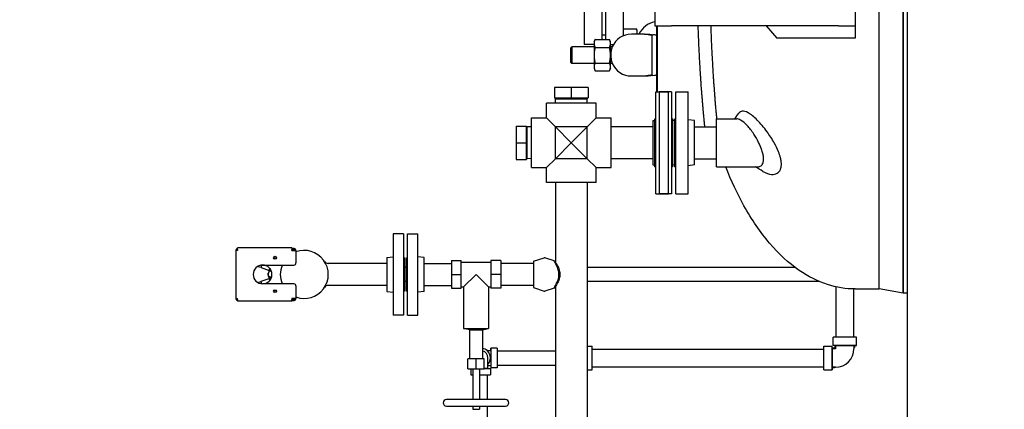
# Model space of a CAD drawing. Header units: inches. Extents: x 24 to 1128, y -94 to 748.
# Tile 478 of 546: x 441 to 500, y 554 to 577. Entities that reach past the tile are written whole.
import ezdxf

# ---------------------------------------------------------------- set-up
doc = ezdxf.new("R2010")
doc.units = ezdxf.units.IN
doc.header["$LTSCALE"] = 32
doc.header["$MEASUREMENT"] = 0
doc.layers.add('Dimension (ANSI)', color=7, linetype='Continuous', lineweight=25)
doc.layers.add('Visible (ANSI)', color=7, linetype='Continuous', lineweight=30)
doc.styles.add('Note Text (ANSI)', font='tahoma.ttf')
doc.dimstyles.new('Architectural (ANSI)', dxfattribs={"dimscale": 32, "dimtxt": 0.125, "dimasz": 0.098425, "dimexe": 0.125, "dimexo": 0.0625, "dimgap": 0.031496, "dimtad": 0, "dimtih": 1, "dimtoh": 1, "dimdec": 4, "dimrnd": 1e-08, "dimzin": 3, "dimdsep": 46, "dimlunit": 4, "dimtxsty": 'Note Text (ANSI)', "dimcen": 0.09, "dimdle": 0.393701, "dimclrd": 256, "dimclre": 256, "dimclrt": 256, "dimadec": 0, "dimazin": 3, "dimtfac": 0.96, "dimtofl": 0, "dimtmove": 0, "dimatfit": 3, "dimfxl": 1, "dimfrac": 2, "dimtolj": 1, "dimtzin": 12, "dimlwd": -1, "dimlwe": -1, "dimarcsym": 0})

# ---------------------------------------------------------------- blocks, each defined once
blk = doc.blocks.new('*D15')
at = {"layer": 'Defpoints', "color": 0, "transparency": 16777216}
for p in [(692.915, 562.239), (493.915, 496.383), (692.915, 464.957)]:
    blk.add_point(p, dxfattribs=at)
at = {"layer": 'Dimension (ANSI)', "transparency": 16777216}
for p, q in [((692.915, 560.239), (692.915, 460.957)), ((493.915, 494.383), (493.915, 460.957)), ((497.065, 464.957), (578.675, 464.957)), ((689.766, 464.957), (594.155, 464.957))]:
    blk.add_line(p, q, dxfattribs=at)
for points in [[(497.065, 465.481), (497.065, 464.432), (493.915, 464.957)], [(689.766, 465.481), (689.766, 464.432), (692.915, 464.957)]]:
    blk.add_solid(points, dxfattribs=at)
at = {"layer": 'Dimension (ANSI)', "transparency": 16777216, "insert": (579.683, 467.036), "char_height": 4, "attachment_point": 1, "style": 'Note Text (ANSI)'}
blk.add_mtext('\\A1;16\'-7"', dxfattribs=at)
blk = doc.blocks.new('*D22')
at = {"layer": 'Defpoints', "color": 0, "transparency": 16777216}
for p in [(450.012, 697.62), (363.389, 480.059), (493.915, 480.059)]:
    blk.add_point(p, dxfattribs=at)
at = {"layer": 'Dimension (ANSI)', "transparency": 16777216}
for p, q in [((448.012, 697.62), (359.389, 697.62)), ((363.389, 694.471), (363.389, 595.373)), ((363.389, 483.209), (363.389, 588.307)), ((491.915, 480.059), (359.389, 480.059))]:
    blk.add_line(p, q, dxfattribs=at)
for points in [[(362.864, 694.471), (363.914, 694.471), (363.389, 697.62)], [(362.864, 483.209), (363.914, 483.209), (363.389, 480.059)]]:
    blk.add_solid(points, dxfattribs=at)
at = {"layer": 'Dimension (ANSI)', "transparency": 16777216, "insert": (350.24, 594.365), "char_height": 4, "attachment_point": 1, "style": 'Note Text (ANSI)'}
blk.add_mtext('\\A1;18\'-1 9/16"', dxfattribs=at)

msp = doc.modelspace()

# ---------------------------------------------------------------- linework, layer by layer
at = {"layer": 'Visible (ANSI)'}
for p, q in [((493.91529, 496.38341), (493.91529, 606.05891)), ((493.66727, 598.87141), (493.66727, 560.87141)), ((493.66727, 560.87141), (493.66727, 598.87141)), ((492.23014, 561.12141), (492.23014, 598.62141)), ((492.23014, 561.12141), (492.23014, 598.62141)), ((474.54529, 579.21391), (474.54529, 575.74641)), ((475.60529, 579.21391), (475.60529, 576.05952)), ((475.85029, 576.05952), (475.85029, 579.21391)), ((476.91029, 576.27922), (476.91029, 579.21391)), ((478.79029, 577.87141), (478.79029, 576.87141)), ((490.79029, 577.87141), (490.79029, 576.87141)), ((476.91029, 576.66712), (476.92639, 576.70164)), ((476.92639, 576.70164), (477.68165, 576.70164)), ((477.63144, 576.37141), (477.38144, 576.37141)), ((478.16838, 576.37141), (477.63144, 576.37141)), ((477.73352, 576.59041), (477.68165, 576.70164)), ((477.73352, 576.49408), (477.73352, 576.59041)), ((477.73352, 576.37141), (477.73352, 576.49408)), ((478.16838, 576.37141), (478.3947, 576.37141)), ((478.79029, 576.87141), (479.79029, 576.87141)), ((478.88144, 576.87141), (478.88144, 572.93144)), ((478.94394, 572.93144), (478.94394, 576.87141)), ((489.79029, 576.87141), (479.79029, 576.87141)), ((485.46361, 576.87141), (486.09283, 576.12717)), ((489.79029, 576.87141), (490.79029, 576.87141)), ((490.79029, 576.87141), (490.79029, 576.12717)), ((475.14744, 575.74641), (474.54529, 575.74641)), ((475.14744, 575.93391), (475.20282, 576.05266)), ((475.14744, 575.93391), (475.14744, 575.81969)), ((475.14744, 575.81969), (475.14744, 575.1108)), ((475.20606, 576.05952), (476.07283, 576.05952)), ((475.85029, 576.30891), (475.60529, 576.30891)), ((476.13144, 575.93391), (476.07607, 576.05266)), ((476.13144, 575.81969), (476.13144, 575.93391)), ((476.13144, 575.1108), (476.13144, 575.81969)), ((476.13144, 575.74641), (476.29891, 575.74641)), ((476.92639, 576.28652), (476.92867, 576.28652)), ((478.63144, 575.9344), (478.63144, 576.27436)), ((478.63144, 574.30842), (478.63144, 575.9344)), ((490.79029, 576.12717), (486.09283, 576.12717)), ((473.75644, 575.55891), (473.81894, 575.62141)), ((473.75644, 574.68391), (473.75644, 575.55891)), ((473.81894, 575.62141), (473.81894, 574.62141)), ((475.14744, 575.62141), (473.81894, 575.62141)), ((475.20606, 575.57986), (476.07283, 575.57986)), ((476.2358, 575.62141), (476.13144, 575.62141)), ((473.75644, 574.68391), (473.81894, 574.62141)), ((475.14744, 574.62141), (473.81894, 574.62141)), ((475.14744, 575.1108), (475.14744, 574.41252)), ((475.20606, 574.64175), (476.07283, 574.64175)), ((476.13144, 574.41252), (476.13144, 575.1108)), ((476.2358, 574.62141), (476.13144, 574.62141)), ((475.14744, 574.41252), (475.14744, 574.30891)), ((475.14744, 574.30891), (475.20282, 574.19015)), ((475.20606, 574.1833), (476.07283, 574.1833)), ((476.13144, 574.30891), (476.07607, 574.19015)), ((476.13144, 574.30891), (476.13144, 574.41252)), ((478.63144, 573.96846), (478.63144, 574.30842)), ((477.38144, 573.87141), (477.63144, 573.87141)), ((477.63144, 573.87141), (478.16838, 573.87141)), ((478.16838, 573.87141), (478.3947, 573.87141)), ((472.78449, 573.18141), (472.78449, 572.56141)), ((473.78449, 573.18141), (472.78449, 573.18141)), ((473.78449, 573.18141), (473.78449, 572.56141)), ((474.78449, 573.18141), (473.78449, 573.18141)), ((474.78449, 573.18141), (474.78449, 572.56141)), ((478.84949, 566.81141), (478.84949, 572.93141)), ((478.84949, 572.93141), (479.59949, 572.93141)), ((479.04199, 572.93141), (479.04199, 566.81141)), ((479.79199, 572.93141), (479.04199, 572.93141)), ((479.59949, 566.81141), (479.59949, 572.93141)), ((479.79199, 572.93141), (479.79199, 566.81141)), ((480.03699, 566.81141), (480.03699, 572.93141)), ((480.03699, 572.93141), (480.78699, 572.93141)), ((480.78699, 566.81141), (480.78699, 572.93141)), ((475.26949, 572.25141), (472.29949, 572.25141)), ((472.29949, 571.35641), (472.29949, 572.25141)), ((472.78449, 572.56141), (473.78449, 572.56141)), ((472.82801, 572.56141), (472.82801, 572.50807)), ((472.82801, 572.50807), (474.74096, 572.50807)), ((472.83603, 572.25141), (472.82801, 572.50807)), ((473.78449, 572.56141), (474.78449, 572.56141)), ((474.73294, 572.25141), (474.74096, 572.50807)), ((474.74096, 572.56141), (474.74096, 572.50807)), ((475.26949, 571.35641), (475.26949, 572.25141)), ((471.40449, 568.38641), (471.40449, 571.35641)), ((471.40449, 571.35641), (472.29949, 571.35641)), ((472.83249, 570.82341), (472.29949, 571.35641)), ((475.26949, 571.35641), (474.73649, 570.82341)), ((475.26949, 571.35641), (476.16449, 571.35641)), ((476.16449, 568.38641), (476.16449, 571.35641)), ((478.66199, 571.19975), (478.78949, 571.21541)), ((478.66199, 571.19975), (478.66199, 568.54307)), ((478.78949, 568.43141), (478.78949, 571.31141)), ((478.78949, 571.31141), (478.84949, 571.31141)), ((479.85199, 571.31141), (479.79199, 571.31141)), ((479.85199, 571.31141), (479.85199, 568.43141)), ((479.97699, 571.20006), (479.85199, 571.21541)), ((479.97699, 568.43141), (479.97699, 571.31141)), ((479.97699, 571.31141), (480.03699, 571.31141)), ((481.16699, 571.19975), (480.78699, 571.24641)), ((481.16699, 568.54307), (481.16699, 571.19975)), ((482.47699, 568.43391), (482.47699, 571.30891)), ((482.47699, 571.30891), (483.69029, 571.30891)), ((470.47449, 570.87141), (471.09449, 570.87141)), ((470.47449, 570.87141), (470.47449, 569.87141)), ((471.09449, 569.87141), (471.09449, 570.87141)), ((471.09449, 570.82789), (471.14783, 570.82789)), ((471.14783, 568.91493), (471.14783, 570.82789)), ((471.40449, 570.81986), (471.14783, 570.82789)), ((472.83249, 568.91941), (472.83249, 570.82341)), ((473.78449, 569.87141), (472.83249, 570.82341)), ((474.73649, 570.82341), (472.83249, 570.82341)), ((474.73649, 570.82341), (473.78449, 569.87141)), ((474.73649, 568.91941), (474.73649, 570.82341)), ((478.66199, 570.82141), (476.16449, 570.82141)), ((481.16699, 570.82141), (482.47699, 570.82141)), ((481.16699, 570.82141), (482.47699, 570.82141)), ((470.47449, 569.87141), (471.09449, 569.87141)), ((470.47449, 569.87141), (470.47449, 568.87141)), ((471.09449, 568.87141), (471.09449, 569.87141)), ((472.83249, 568.91941), (473.78449, 569.87141)), ((473.78449, 569.87141), (474.73649, 568.91941)), ((470.47449, 568.87141), (471.09449, 568.87141)), ((471.09449, 568.91493), (471.14783, 568.91493)), ((471.40449, 568.92295), (471.14783, 568.91493)), ((472.29949, 568.38641), (472.83249, 568.91941)), ((474.73649, 568.91941), (472.83249, 568.91941)), ((474.73649, 568.91941), (475.26949, 568.38641)), ((478.66199, 568.92141), (476.16449, 568.92141)), ((481.16699, 568.92141), (482.47699, 568.92141)), ((481.16699, 568.92141), (482.47699, 568.92141)), ((471.40449, 568.38641), (472.29949, 568.38641)), ((472.29949, 567.49141), (472.29949, 568.38641)), ((475.26949, 568.38641), (476.16449, 568.38641)), ((475.26949, 567.49141), (475.26949, 568.38641)), ((478.66199, 568.54307), (478.78949, 568.52741)), ((478.78949, 568.43141), (478.84949, 568.43141)), ((479.85199, 568.43141), (479.79199, 568.43141)), ((479.97699, 568.54276), (479.85199, 568.52741)), ((479.97699, 568.43141), (480.03699, 568.43141)), ((481.16699, 568.54307), (480.78699, 568.49641)), ((482.47699, 568.43391), (484.94921, 568.43391)), ((475.26949, 567.49141), (472.29949, 567.49141)), ((472.83449, 567.49141), (472.83449, 562.71016)), ((474.73449, 567.49141), (474.73449, 551.90033)), ((478.84949, 566.81141), (479.59949, 566.81141)), ((479.79199, 566.81141), (479.04199, 566.81141)), ((480.03699, 566.81141), (480.78699, 566.81141)), ((463.10798, 564.43141), (463.10798, 559.55141)), ((463.72798, 564.43141), (463.10798, 564.43141)), ((463.72798, 564.43141), (463.72798, 559.55141)), ((463.97298, 559.55141), (463.97298, 564.43141)), ((463.97298, 564.43141), (464.59298, 564.43141)), ((464.59298, 559.55141), (464.59298, 564.43141)), ((453.68798, 563.44141), (453.68798, 563.42891)), ((453.78798, 563.42891), (453.68798, 563.42891)), ((453.68798, 563.42891), (453.68798, 560.55391)), ((453.73798, 563.42891), (453.73798, 563.44141)), ((453.78798, 563.49241), (453.78798, 563.59241)), ((457.03798, 563.59241), (453.78798, 563.59241)), ((453.78798, 563.49241), (453.78798, 563.42891)), ((457.03798, 563.59241), (457.03798, 563.49241)), ((457.18798, 563.54141), (457.03798, 563.54141)), ((457.03798, 563.42891), (457.03798, 563.49241)), ((457.03798, 563.49141), (457.18798, 563.49141)), ((457.03798, 563.42891), (457.28798, 563.42891)), ((457.23798, 563.44141), (457.23798, 563.42891)), ((457.28798, 563.42891), (457.28798, 563.44141)), ((457.28798, 563.42891), (457.28798, 562.67891)), ((462.72798, 563.00475), (463.10798, 563.05141)), ((462.72798, 563.00475), (462.72798, 560.97807)), ((463.78798, 562.99141), (463.72798, 562.99141)), ((463.78798, 562.99141), (463.78798, 560.99141)), ((463.91298, 560.99141), (463.91298, 562.99141)), ((463.91298, 562.99141), (463.97298, 562.99141)), ((464.97298, 563.00475), (464.59298, 563.05141)), ((464.97298, 560.97807), (464.97298, 563.00475)), ((466.60048, 562.81818), (467.19103, 562.81818)), ((466.60048, 562.81818), (466.60048, 561.99141)), ((467.19103, 561.99141), (467.19103, 562.81818)), ((469.55324, 562.81818), (468.96269, 562.81818)), ((468.96269, 562.81818), (468.96269, 561.99141)), ((469.55324, 562.81818), (469.55324, 561.99141)), ((471.52199, 562.78191), (472.16597, 562.98948)), ((471.52199, 562.78191), (471.52199, 561.20091)), ((472.75057, 562.80433), (472.19079, 562.98939)), ((472.75057, 562.80433), (472.83449, 562.71016)), ((455.00236, 562.47599), (455.20494, 562.42171)), ((455.19887, 562.39906), (455.23981, 562.55184)), ((455.19887, 562.39906), (455.6746, 562.22759)), ((455.21695, 562.54941), (455.23767, 562.54385)), ((455.28798, 562.55391), (457.16298, 562.55391)), ((455.71074, 562.36247), (455.6322, 562.06937)), ((455.73338, 562.20547), (455.81681, 562.18312)), ((462.72798, 562.64891), (459.21069, 562.64891)), ((463.91298, 562.41141), (463.78798, 562.41141)), ((464.97298, 562.64891), (466.60048, 562.64891)), ((467.19103, 562.7355), (468.96269, 562.7355)), ((471.52199, 562.64891), (469.55324, 562.64891)), ((487.18829, 562.41141), (474.73449, 562.41141)), ((455.19887, 561.58376), (455.6746, 561.75523)), ((455.23981, 561.43098), (455.19887, 561.58376)), ((455.6297, 562.06001), (455.61141, 561.99176)), ((455.6297, 562.06001), (455.6322, 562.06937)), ((455.63491, 561.90334), (455.71074, 561.62035)), ((455.64926, 561.89155), (455.83054, 561.84297)), ((455.73338, 561.77734), (455.81681, 561.7997)), ((466.60048, 561.99141), (466.60048, 561.16464)), ((466.60048, 561.99141), (467.19103, 561.99141)), ((467.19103, 561.16464), (467.19103, 561.99141)), ((468.07686, 561.99141), (467.33277, 561.24732)), ((468.82096, 561.24732), (468.07686, 561.99141)), ((469.55324, 561.99141), (468.96269, 561.99141)), ((468.96269, 561.99141), (468.96269, 561.16464)), ((469.55324, 561.99141), (469.55324, 561.16464)), ((455.00236, 561.50682), (455.20494, 561.56111)), ((455.23767, 561.43896), (455.21695, 561.43341)), ((457.16298, 561.42891), (455.28798, 561.42891)), ((457.28798, 561.30391), (457.28798, 560.55391)), ((462.72798, 561.33391), (459.21069, 561.33391)), ((463.78798, 560.99141), (463.72798, 560.99141)), ((463.91298, 561.57141), (463.78798, 561.57141)), ((463.91298, 560.99141), (463.97298, 560.99141)), ((464.97298, 561.33391), (466.60048, 561.33391)), ((466.60048, 561.16464), (467.19103, 561.16464)), ((467.19103, 561.24732), (467.33277, 561.24732)), ((467.33277, 561.24732), (467.33277, 558.76306)), ((468.82096, 561.24732), (468.82096, 558.76306)), ((468.82096, 561.24732), (468.96269, 561.24732)), ((469.55324, 561.16464), (468.96269, 561.16464)), ((471.52199, 561.33391), (469.55324, 561.33391)), ((471.52199, 561.20091), (472.16597, 560.99334)), ((472.75057, 561.17849), (472.19079, 560.99343)), ((472.83449, 561.27266), (472.75057, 561.17849)), ((472.83449, 561.27266), (472.83449, 551.90033)), ((488.63302, 561.57141), (474.73449, 561.57141)), ((489.63949, 561.24808), (489.63949, 558.24141)), ((490.68949, 561.12238), (490.68949, 558.24141)), ((490.79029, 561.12141), (492.23014, 561.12141)), ((493.66727, 560.87141), (492.23014, 561.12141)), ((453.68798, 560.55391), (453.78798, 560.55391)), ((453.68798, 560.55391), (453.68798, 560.54141)), ((453.73798, 560.54141), (453.73798, 560.55391)), ((453.78798, 560.49041), (453.78798, 560.55391)), ((453.78798, 560.49041), (453.78798, 560.39041)), ((457.28798, 560.55391), (457.03798, 560.55391)), ((457.03798, 560.55391), (457.03798, 560.49041)), ((457.18798, 560.49141), (457.03798, 560.49141)), ((457.03798, 560.39041), (457.03798, 560.49041)), ((457.03798, 560.44141), (457.18798, 560.44141)), ((457.23798, 560.55391), (457.23798, 560.54141)), ((457.28798, 560.54141), (457.28798, 560.55391)), ((462.72798, 560.97807), (463.10798, 560.93141)), ((464.97298, 560.97807), (464.59298, 560.93141)), ((493.91529, 560.87141), (493.66727, 560.87141)), ((457.03798, 560.39041), (453.78798, 560.39041)), ((463.72798, 559.55141), (463.10798, 559.55141)), ((463.97298, 559.55141), (464.59298, 559.55141)), ((467.33277, 558.76306), (468.82096, 558.76306)), ((467.68316, 558.68235), (467.33277, 558.76306)), ((467.68316, 558.68235), (468.47056, 558.68235)), ((467.68316, 558.68235), (467.68316, 556.93235)), ((468.47056, 558.68235), (468.82096, 558.76306)), ((468.47056, 558.68235), (468.47056, 556.93235)), ((490.86499, 558.24141), (489.46399, 558.24141)), ((489.46399, 557.74141), (489.46399, 558.24141)), ((490.86499, 557.74141), (490.86499, 558.24141)), ((468.95299, 557.43441), (468.96699, 557.57991)), ((468.96699, 557.57991), (468.96699, 556.40291)), ((469.34699, 557.57991), (468.96699, 557.57991)), ((469.34699, 557.57991), (469.34699, 556.40291)), ((474.73449, 557.69191), (475.03449, 557.69191)), ((475.03449, 556.29091), (475.03449, 557.69191)), ((475.03449, 557.51641), (488.91449, 557.51641)), ((488.91449, 556.29091), (488.91449, 557.69191)), ((488.91449, 557.69191), (489.41449, 557.69191)), ((489.41449, 556.29091), (489.41449, 557.69191)), ((489.42849, 557.54241), (489.41449, 557.69191)), ((489.54449, 557.57991), (489.42498, 557.57991)), ((489.42849, 556.44041), (489.42849, 557.54241)), ((489.61349, 557.54241), (489.42849, 557.54241)), ((490.86499, 557.74141), (489.46399, 557.74141)), ((489.61349, 557.72741), (489.46399, 557.74141)), ((489.54449, 557.57991), (489.54449, 557.54241)), ((489.5481, 557.54241), (489.54449, 557.57991)), ((489.57599, 557.73092), (489.57599, 557.61141)), ((489.57599, 557.61141), (489.61349, 557.61141)), ((489.61349, 557.6078), (489.57599, 557.61141)), ((490.71549, 557.72741), (489.61349, 557.72741)), ((489.61349, 557.72741), (489.61349, 557.54241)), ((490.71549, 557.72741), (490.86499, 557.74141)), ((490.71549, 557.72741), (490.71549, 557.54241)), ((490.71549, 557.61141), (490.75299, 557.61141)), ((490.71549, 557.6078), (490.75299, 557.61141)), ((490.75299, 557.73092), (490.75299, 557.61141)), ((468.07686, 556.93235), (467.58474, 556.93235)), ((467.58474, 556.3418), (467.58474, 556.93235)), ((468.56899, 556.93235), (468.07686, 556.93235)), ((468.07686, 556.3418), (468.07686, 556.93235)), ((468.56899, 556.3418), (468.56899, 556.93235)), ((468.78999, 557.43441), (468.7344, 557.43441)), ((468.78999, 557.43441), (468.95299, 557.43441)), ((468.78999, 556.54841), (468.78999, 556.99141)), ((468.95299, 557.43441), (468.95299, 556.54841)), ((469.34699, 557.41141), (472.83449, 557.41141)), ((467.58474, 556.3418), (468.07686, 556.3418)), ((467.75849, 556.3418), (467.75849, 555.99141)), ((467.88001, 556.3418), (467.88001, 554.51109)), ((468.07686, 556.3418), (468.56899, 556.3418)), ((468.27371, 556.3418), (468.27371, 554.51109)), ((468.56899, 556.38541), (468.78999, 556.38541)), ((468.56899, 556.37141), (468.93549, 556.37141)), ((468.78999, 556.54841), (468.95299, 556.54841)), ((468.78999, 556.38541), (468.78999, 556.54841)), ((468.78999, 556.38541), (468.93549, 556.37141)), ((468.93549, 556.37141), (468.93549, 555.99141)), ((468.95299, 556.54841), (468.96699, 556.40291)), ((469.34699, 556.40291), (468.96699, 556.40291)), ((469.34699, 556.57141), (472.83449, 556.57141)), ((474.73449, 556.29091), (475.03449, 556.29091)), ((475.03449, 556.46641), (488.91449, 556.46641)), ((488.91449, 556.29091), (489.41449, 556.29091)), ((489.42849, 556.44041), (489.41449, 556.29091)), ((489.54449, 556.40291), (489.42498, 556.40291)), ((489.61349, 556.44041), (489.42849, 556.44041)), ((489.54449, 556.44041), (489.54449, 556.40291)), ((489.5481, 556.44041), (489.54449, 556.40291)), ((467.75849, 555.99141), (467.88001, 555.99141)), ((468.27371, 555.99141), (468.93549, 555.99141)), ((468.76699, 554.51109), (468.76699, 555.99141)), ((469.84851, 554.51109), (466.30521, 554.51109)), ((466.30521, 554.11739), (469.84851, 554.11739)), ((467.88001, 554.11739), (467.88001, 553.92054)), ((467.88001, 553.92054), (468.27371, 553.92054)), ((468.27371, 554.11739), (468.27371, 553.92054)), ((468.76699, 547.99141), (468.76699, 554.11739))]:
    msp.add_line(p, q, dxfattribs=at)
for centre, radius in [((456.03798, 562.99141), 0.0885), ((456.03798, 562.99141), 0.065), ((456.03798, 560.99141), 0.0885), ((456.03798, 560.99141), 0.065)]:
    msp.add_circle(centre, radius, dxfattribs=at)
for centre, radius, start, end in [((478.98352, 575.87141), 1.25, 98.8926014, 156.4218215), ((477.38144, 575.12141), 1.25, 90, 156.4218215), ((477.38144, 575.12141), 1.25, 203.5781785, 270), ((453.78798, 563.44141), 0.1, 90, 180), ((453.78798, 563.44141), 0.05, 90, 180), ((457.18798, 563.44141), 0.1, 0, 90), ((457.18798, 563.44141), 0.05, 0, 90), ((457.78798, 561.99141), 1.4375, 249.6455936, 110.3544064), ((459.21069, 562.89891), 0.25, 212.5324903, 270), ((472.17824, 562.95141), 0.04, 71.7061483, 107.8654893), ((455.28798, 561.99141), 0.5625, 90, 270), ((455.28798, 561.99141), 0.5625, 270, 90), ((457.78798, 561.99141), 1.4375, 156.9643159, 203.0356841), ((457.78798, 561.99141), 1.4375, 156.9643159, 203.0356841), ((457.16298, 562.67891), 0.125, 270, 0), ((455.70008, 562.01482), 0.0918, 135.2274499, 194.7734521), ((455.70008, 561.968), 0.0918, 165, 236.3862381), ((457.16298, 561.30391), 0.125, 0, 90), ((459.21069, 561.08391), 0.25, 90, 147.4675097), ((472.17824, 561.03141), 0.04, 252.1345107, 288.2938517), ((453.78798, 560.54141), 0.1, 180, 270), ((453.78798, 560.54141), 0.05, 180, 270), ((457.18798, 560.54141), 0.1, 270, 0), ((457.18798, 560.54141), 0.05, 270, 0), ((468.34699, 556.99141), 0.5885, 318.830136, 77.8788592), ((489.61349, 557.54241), 1.102, 270, 0), ((468.34699, 556.99141), 0.443, 0, 73.802724), ((466.30521, 554.31424), 0.19685, 90, 270), ((469.84851, 554.31424), 0.19685, 270, 90)]:
    msp.add_arc(centre, radius, start, end, dxfattribs=at)
for centre, major_axis, start_param, end_param in [((487.28144, 576.55131), (-9.65, 0), 0.40039701, 0.46748636), ((476.88144, 576.30021), (2, 0), 0, 0.46748636), ((487.28144, 573.69151), (9.65, 0), 2.67410629, 2.74119564), ((476.88144, 573.94261), (-2, 0), 2.67410629, 3.14159265)]:
    msp.add_ellipse(centre, major_axis=major_axis, ratio=0.04782887, start_param=start_param, end_param=end_param, dxfattribs=at)
for points, weights in [([(476.92639, 576.70164), (476.91755, 576.68269), (476.91029, 576.66452)], [1, 1.00627008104, 1.01046854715]), ([(477.73352, 576.49408), (477.73352, 576.59041), (477.68165, 576.70164)], [1, 1.0379548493, 1]), ([(477.71454, 576.37141), (477.73352, 576.43443), (477.73352, 576.49408)], [1.01805233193, 1.02316739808, 1]), ([(475.20606, 576.05952), (475.14744, 575.931), (475.14744, 575.81969)], [1, 1.0379548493, 1]), ([(475.14744, 575.81969), (475.14744, 575.70839), (475.20606, 575.57986)], [1, 1.0379548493, 1]), ([(475.20282, 576.05266), (475.20441, 576.05608), (475.20606, 576.05952)], [1.00199608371, 1.00102576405, 1]), ([(476.13144, 575.81969), (476.13144, 575.931), (476.07283, 576.05952)], [1, 1.0379548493, 1]), ([(476.07283, 576.05952), (476.07447, 576.05608), (476.07607, 576.05266)], [1, 1.00102576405, 1.00199608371]), ([(476.07283, 575.57986), (476.13144, 575.70839), (476.13144, 575.81969)], [1, 1.0379548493, 1]), ([(476.91029, 576.32364), (476.91755, 576.30548), (476.92639, 576.28652)], [1.01046854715, 1.00627008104, 1]), ([(476.92639, 576.28652), (476.92627, 576.28604), (476.92616, 576.28555)], [1, 1.0000803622, 1.00016038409]), ([(475.20606, 575.57986), (475.14744, 575.32849), (475.14744, 575.1108)], [1, 1.0379548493, 1]), ([(476.13144, 575.1108), (476.13144, 575.32849), (476.07283, 575.57986)], [1, 1.0379548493, 1]), ([(475.14744, 575.1108), (475.14744, 574.89311), (475.20606, 574.64175)], [1, 1.0379548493, 1]), ([(475.20606, 574.64175), (475.14744, 574.5189), (475.14744, 574.41252)], [1, 1.0379548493, 1]), ([(476.07283, 574.64175), (476.13144, 574.89311), (476.13144, 575.1108)], [1, 1.0379548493, 1]), ([(476.13144, 574.41252), (476.13144, 574.5189), (476.07283, 574.64175)], [1, 1.0379548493, 1]), ([(475.14744, 574.41252), (475.14744, 574.30614), (475.20606, 574.1833)], [1, 1.0379548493, 1]), ([(476.07283, 574.1833), (476.13144, 574.30614), (476.13144, 574.41252)], [1, 1.0379548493, 1])]:
    msp.add_rational_spline(points, weights, degree=2, dxfattribs=at)
for points, knots in [([(478.62958, 576.28287), (478.62291, 576.29043), (478.59876, 576.29799), (478.47247, 576.32626), (478.29758, 576.34827), (478.16838, 576.37141)], [0.22095062, 0.22095062, 0.22095062, 0.22095062, 1.4278888, 1.4278888, 4.83429221, 4.83429221, 4.83429221, 4.83429221]), ([(481.78466, 570.82141), (481.78145, 570.85325), (481.7782, 570.88577), (481.7749, 570.91896), (481.77413, 570.92668), (481.77336, 570.93444), (481.77259, 570.94224), (481.76943, 570.97405), (481.76623, 571.00647), (481.76299, 571.03946), (481.75504, 571.12059), (481.74683, 571.20545), (481.73843, 571.29379), (481.73756, 571.30298), (481.73669, 571.3122), (481.73581, 571.32147), (481.7303, 571.37954), (481.72472, 571.4391), (481.71907, 571.50006), (481.71815, 571.51003), (481.71722, 571.52005), (481.7163, 571.5301), (481.70997, 571.59867), (481.70356, 571.66898), (481.69709, 571.74093), (481.69099, 571.80881), (481.68485, 571.87816), (481.67866, 571.94887), (481.67766, 571.96034), (481.67666, 571.97185), (481.67565, 571.98339), (481.66973, 572.05149), (481.66378, 572.1208), (481.65782, 572.19119), (481.65681, 572.20317), (481.65579, 572.21518), (481.65478, 572.22723), (481.65129, 572.26859), (481.64781, 572.31033), (481.64433, 572.35242), (481.64075, 572.3957), (481.63716, 572.43941), (481.63358, 572.48352), (481.62754, 572.5578), (481.62151, 572.63324), (481.61549, 572.70976), (481.61451, 572.72221), (481.61353, 572.73469), (481.61255, 572.74719), (481.60646, 572.82515), (481.60038, 572.9042), (481.59433, 572.98429), (481.59337, 572.99699), (481.59241, 573.00971), (481.59146, 573.02246), (481.57878, 573.1913), (481.56626, 573.36464), (481.554, 573.54176), (481.55311, 573.55473), (481.55221, 573.56773), (481.55132, 573.58074), (481.54581, 573.66079), (481.54037, 573.7416), (481.53499, 573.8231), (481.53414, 573.83596), (481.53329, 573.84883), (481.53245, 573.86172), (481.52968, 573.9039), (481.52694, 573.94626), (481.52421, 573.98879), (481.51536, 574.12667), (481.50671, 574.26663), (481.49828, 574.4084), (481.49756, 574.42058), (481.49683, 574.43277), (481.49611, 574.44497), (481.4948, 574.46721), (481.49349, 574.48949), (481.49219, 574.51182), (481.48835, 574.57779), (481.48455, 574.64412), (481.48081, 574.71081), (481.48015, 574.7227), (481.47948, 574.73459), (481.47882, 574.74649), (481.46807, 574.93958), (481.45778, 575.1356), (481.44802, 575.33403), (481.44748, 575.34517), (481.44693, 575.35631), (481.44638, 575.36747), (481.44174, 575.46261), (481.43722, 575.55829), (481.43283, 575.65446), (481.43235, 575.66502), (481.43187, 575.67559), (481.43139, 575.68616), (481.42905, 575.73789), (481.42674, 575.78977), (481.42448, 575.84177), (481.4179, 575.9926), (481.41165, 576.14464), (481.40574, 576.29773), (481.40557, 576.30216), (481.4054, 576.3066), (481.40523, 576.31103), (481.40489, 576.32002), (481.40454, 576.32901), (481.4042, 576.338), (481.4003, 576.44013), (481.39656, 576.54271), (481.39297, 576.6457), (481.39269, 576.65392), (481.3924, 576.66214), (481.39212, 576.67037), (481.38981, 576.73722), (481.38757, 576.80424), (481.3854, 576.87141)], [0.528258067, 0.528258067, 0.528258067, 0.528258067, 0.53162023, 0.53162023, 0.53162023, 0.532402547, 0.532402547, 0.532402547, 0.535596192, 0.535596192, 0.535596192, 0.543449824, 0.543449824, 0.543449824, 0.544266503, 0.544266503, 0.544266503, 0.549387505, 0.549387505, 0.549387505, 0.55022542, 0.55022542, 0.55022542, 0.555942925, 0.555942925, 0.555942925, 0.561337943, 0.561337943, 0.561337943, 0.56221303, 0.56221303, 0.56221303, 0.567376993, 0.567376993, 0.567376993, 0.568255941, 0.568255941, 0.568255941, 0.571275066, 0.571275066, 0.571275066, 0.574380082, 0.574380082, 0.574380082, 0.579608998, 0.579608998, 0.579608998, 0.580459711, 0.580459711, 0.580459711, 0.585762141, 0.585762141, 0.585762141, 0.586602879, 0.586602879, 0.586602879, 0.597736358, 0.597736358, 0.597736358, 0.598551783, 0.598551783, 0.598551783, 0.603567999, 0.603567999, 0.603567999, 0.604359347, 0.604359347, 0.604359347, 0.606948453, 0.606948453, 0.606948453, 0.615342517, 0.615342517, 0.615342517, 0.616063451, 0.616063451, 0.616063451, 0.617377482, 0.617377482, 0.617377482, 0.621259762, 0.621259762, 0.621259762, 0.621951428, 0.621951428, 0.621951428, 0.633170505, 0.633170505, 0.633170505, 0.633800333, 0.633800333, 0.633800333, 0.63917204, 0.63917204, 0.63917204, 0.639761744, 0.639761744, 0.639761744, 0.642648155, 0.642648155, 0.642648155, 0.651019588, 0.651019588, 0.651019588, 0.6512621, 0.6512621, 0.6512621, 0.65175324, 0.65175324, 0.65175324, 0.657331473, 0.657331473, 0.657331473, 0.657776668, 0.657776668, 0.657776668, 0.661395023, 0.661395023, 0.661395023, 0.661395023]), ([(482.5043, 571.30891), (482.50369, 571.31537), (482.50309, 571.32184), (482.50248, 571.32832), (482.49559, 571.40185), (482.48865, 571.47684), (482.4817, 571.55316), (482.48057, 571.56554), (482.47944, 571.57796), (482.47831, 571.59041), (482.47165, 571.66386), (482.46498, 571.73844), (482.45832, 571.81401), (482.45718, 571.82687), (482.45605, 571.83977), (482.45492, 571.85269), (482.45102, 571.89707), (482.44714, 571.94178), (482.44326, 571.9868), (482.43927, 572.03311), (482.43528, 572.07985), (482.43129, 572.12702), (482.42457, 572.20646), (482.41786, 572.2871), (482.41118, 572.36884), (482.41009, 572.38214), (482.409, 572.39547), (482.40791, 572.40883), (482.40114, 572.49209), (482.3944, 572.57647), (482.38769, 572.66188), (482.38663, 572.67542), (482.38557, 572.68899), (482.38451, 572.70258), (482.37047, 572.88258), (482.35663, 573.06702), (482.34314, 573.25488), (482.34216, 573.26864), (482.34117, 573.28241), (482.34019, 573.29621), (482.33413, 573.38107), (482.32815, 573.46662), (482.32226, 573.55274), (482.32133, 573.56633), (482.3204, 573.57993), (482.31947, 573.59354), (482.31644, 573.63809), (482.31344, 573.68279), (482.31046, 573.72762), (482.30079, 573.87298), (482.29133, 574.02052), (482.28213, 574.16991), (482.28134, 574.18274), (482.28055, 574.19558), (482.27977, 574.20844), (482.27833, 574.23187), (482.27691, 574.25535), (482.27549, 574.27887), (482.27129, 574.34836), (482.26715, 574.41823), (482.26307, 574.48844), (482.26235, 574.50095), (482.26162, 574.51347), (482.2609, 574.526), (482.24918, 574.72924), (482.23799, 574.93531), (482.2274, 575.14345), (482.22681, 575.15514), (482.22622, 575.16683), (482.22562, 575.17853), (482.22059, 575.2783), (482.21569, 575.37854), (482.21094, 575.47916), (482.21042, 575.49021), (482.2099, 575.50126), (482.20938, 575.51231), (482.20685, 575.56643), (482.20436, 575.62065), (482.20191, 575.67496), (482.19481, 575.8325), (482.18806, 575.99127), (482.18169, 576.1511), (482.1815, 576.15573), (482.18132, 576.16036), (482.18114, 576.16499), (482.18076, 576.17437), (482.18039, 576.18375), (482.18002, 576.19314), (482.17582, 576.29976), (482.17178, 576.40684), (482.16792, 576.51433), (482.16761, 576.52291), (482.1673, 576.53149), (482.16699, 576.54007), (482.16307, 576.65012), (482.15932, 576.76059), (482.15577, 576.87141)], [0.555467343, 0.555467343, 0.555467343, 0.555467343, 0.555942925, 0.555942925, 0.555942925, 0.561337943, 0.561337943, 0.561337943, 0.56221303, 0.56221303, 0.56221303, 0.567376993, 0.567376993, 0.567376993, 0.568255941, 0.568255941, 0.568255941, 0.571275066, 0.571275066, 0.571275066, 0.574380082, 0.574380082, 0.574380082, 0.579608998, 0.579608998, 0.579608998, 0.580459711, 0.580459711, 0.580459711, 0.585762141, 0.585762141, 0.585762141, 0.586602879, 0.586602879, 0.586602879, 0.597736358, 0.597736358, 0.597736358, 0.598551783, 0.598551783, 0.598551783, 0.603567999, 0.603567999, 0.603567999, 0.604359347, 0.604359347, 0.604359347, 0.606948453, 0.606948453, 0.606948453, 0.615342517, 0.615342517, 0.615342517, 0.616063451, 0.616063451, 0.616063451, 0.617377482, 0.617377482, 0.617377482, 0.621259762, 0.621259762, 0.621259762, 0.621951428, 0.621951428, 0.621951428, 0.633170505, 0.633170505, 0.633170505, 0.633800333, 0.633800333, 0.633800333, 0.63917204, 0.63917204, 0.63917204, 0.639761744, 0.639761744, 0.639761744, 0.642648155, 0.642648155, 0.642648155, 0.651019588, 0.651019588, 0.651019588, 0.6512621, 0.6512621, 0.6512621, 0.65175324, 0.65175324, 0.65175324, 0.657331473, 0.657331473, 0.657331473, 0.657776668, 0.657776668, 0.657776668, 0.663484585, 0.663484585, 0.663484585, 0.663484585]), ([(476.2358, 575.62141), (476.2358, 575.62141), (476.23321, 575.61461), (476.22333, 575.58669), (476.2157, 575.56444), (476.19772, 575.50416), (476.18733, 575.46521), (476.16836, 575.37415), (476.15998, 575.32222), (476.15182, 575.23953), (476.14984, 575.21175), (476.14782, 575.16349), (476.14738, 575.14327), (476.14734, 575.10318), (476.14772, 575.08336), (476.14955, 575.03639), (476.15135, 575.00949), (476.15869, 574.93128), (476.16611, 574.88241), (476.18523, 574.78515), (476.19736, 574.73958), (476.2187, 574.66864), (476.22766, 574.64369), (476.2346, 574.6246), (476.23577, 574.6214), (476.23577, 574.6214)], [-8.06285876, -8.06285876, -8.06285876, -8.06285876, -7.69970356, -7.69970356, -7.3009728, -7.3009728, -6.86791992, -6.86791992, -6.42313067, -6.42313067, -6.20646758, -6.20646758, -6.05214122, -6.05214122, -5.9009195, -5.9009195, -5.6915643, -5.6915643, -5.27828854, -5.27828854, -4.78026163, -4.78026163, -4.28262045, -4.28262045, -4.03199162, -4.03199162, -4.03199162, -4.03199162]), ([(478.16838, 573.87141), (478.19003, 573.87529), (478.21305, 573.87915), (478.31457, 573.89555), (478.39909, 573.90768), (478.55201, 573.93312), (478.61786, 573.94667), (478.62958, 573.95995)], [17.24883005, 17.24883005, 17.24883005, 17.24883005, 17.85490991, 17.85490991, 19.83059007, 19.83059007, 22.11128903, 22.11128903, 22.11128903, 22.11128903]), ([(485.26683, 568.16113), (485.44237, 568.05317), (485.61731, 567.98926), (485.8991, 567.96866), (486.01299, 567.98937), (486.19344, 568.09381), (486.2637, 568.1698), (486.33275, 568.32761), (486.34947, 568.38641), (486.36326, 568.4783), (486.36609, 568.50575), (486.3689, 568.55356), (486.36949, 568.57339), (486.36958, 568.61358), (486.36909, 568.6339), (486.36663, 568.6838), (486.36414, 568.7137), (486.3519, 568.81969), (486.33693, 568.89841), (486.28665, 569.09679), (486.24569, 569.2176), (486.12564, 569.51445), (486.03826, 569.69051), (485.81167, 570.09472), (485.66436, 570.32031), (485.32122, 570.79283), (485.12099, 571.03192), (484.73418, 571.4247), (484.54723, 571.5788), (484.24167, 571.74628), (484.11801, 571.78021), (483.93973, 571.75036), (483.87648, 571.71161), (483.82702, 571.64453)], [4.97912051, 4.97912051, 4.97912051, 4.97912051, 7.29832528, 7.29832528, 9.04295708, 9.04295708, 10.58295771, 10.58295771, 11.34230771, 11.34230771, 11.64933529, 11.64933529, 11.85899483, 11.85899483, 12.06555588, 12.06555588, 12.35726492, 12.35726492, 13.07829009, 13.07829009, 14.11904381, 14.11904381, 15.61431676, 15.61431676, 17.65518153, 17.65518153, 20.25027461, 20.25027461, 22.83902967, 22.83902967, 24.92929235, 24.92929235, 26.42765713, 26.42765713, 26.42765713, 26.42765713]), ([(484.94922, 568.4339), (484.96861, 568.43391), (484.98756, 568.43527), (485.07798, 568.44887), (485.14197, 568.48126), (485.23507, 568.58649), (485.26721, 568.65224), (485.29155, 568.76404), (485.29608, 568.79462), (485.30056, 568.84734), (485.30159, 568.86834), (485.30219, 568.90992), (485.30188, 568.93036), (485.29978, 568.97857), (485.29757, 569.00661), (485.28765, 569.09583), (485.27658, 569.15902), (485.24147, 569.31133), (485.21457, 569.4011), (485.13386, 569.62764), (485.07384, 569.76435), (484.91979, 570.07046), (484.82111, 570.23725), (484.58993, 570.58314), (484.4545, 570.75593), (484.18237, 571.04843), (484.04573, 571.16523), (483.83712, 571.28304), (483.75903, 571.30893), (483.69029, 571.30892)], [5.13069031, 5.13069031, 5.13069031, 5.13069031, 5.44369138, 5.44369138, 6.66625494, 6.66625494, 7.71403469, 7.71403469, 8.07560497, 8.07560497, 8.30242846, 8.30242846, 8.51116041, 8.51116041, 8.78291186, 8.78291186, 9.3539207, 9.3539207, 10.11550221, 10.11550221, 11.25357307, 11.25357307, 12.73360489, 12.73360489, 14.58510949, 14.58510949, 16.53029275, 16.53029275, 17.84626489, 17.84626489, 17.84626489, 17.84626489]), ([(490.79029, 561.12141), (490.23129, 561.12141), (489.67268, 561.21147), (488.54303, 561.57541), (487.97459, 561.86237), (486.80473, 562.6686), (486.2118, 563.21726), (485.10719, 564.51543), (484.59528, 565.26522), (483.72851, 566.81872), (483.36172, 567.59988), (483.0321, 568.43391)], [0, 0, 0, 0, 0.159713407, 0.159713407, 0.331843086, 0.331843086, 0.531261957, 0.531261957, 0.730680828, 0.730680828, 0.901923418, 0.901923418, 0.901923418, 0.901923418]), ([(472.75057, 561.17849), (472.75057, 561.17849), (472.75806, 561.19147), (472.78603, 561.24104), (472.80733, 561.27915), (472.8616, 561.38126), (472.89595, 561.44864), (472.96959, 561.61481), (473.00789, 561.71764), (473.04543, 561.91011), (473.0496, 561.99626), (473.03011, 562.17585), (473.00588, 562.26034), (472.94374, 562.43398), (472.89946, 562.52645), (472.8281, 562.66595), (472.80015, 562.71642), (472.76344, 562.78199), (472.75329, 562.79958), (472.75073, 562.80405), (472.75057, 562.80433), (472.75057, 562.80433)], [3.19232218, 3.19232218, 3.19232218, 3.19232218, 3.79806494, 3.79806494, 4.46714425, 4.46714425, 5.27993892, 5.27993892, 6.30774239, 6.30774239, 7.1497969, 7.1497969, 8.06456446, 8.06456446, 9.29636926, 9.29636926, 10.30210012, 10.30210012, 11.19068396, 11.19068396, 11.31762654, 11.31762654, 11.31762654, 11.31762654]), ([(455.73338, 562.20547), (455.73256, 562.20542), (455.73176, 562.20536), (455.71564, 562.2039), (455.70208, 562.19814), (455.68193, 562.18483), (455.67396, 562.17593), (455.66093, 562.15649), (455.65597, 562.14592), (455.64342, 562.1132), (455.63779, 562.09022), (455.6322, 562.06937)], [-0.824514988, -0.824514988, -0.824514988, -0.824514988, -0.817683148, -0.817683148, -0.680859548, -0.680859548, -0.51641643, -0.51641643, -0.351973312, -0.351973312, -0.023087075, -0.023087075, -0.023087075, -0.023087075]), ([(455.71434, 562.35828), (455.71028, 562.33335), (455.70794, 562.30876), (455.70939, 562.26726), (455.7125, 562.24601), (455.72244, 562.2213), (455.72735, 562.2124), (455.73338, 562.20547)], [0.434081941, 0.434081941, 0.434081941, 0.434081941, 0.61417487, 0.61417487, 0.750529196, 0.750529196, 0.817136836, 0.817136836, 0.817136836, 0.817136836]), ([(472.83449, 562.71016), (472.83449, 562.71016), (472.83487, 562.70961), (472.8369, 562.70668), (472.83921, 562.70334), (472.85125, 562.68558), (472.86671, 562.66234), (472.89838, 562.61037), (472.91166, 562.5878), (472.96038, 562.50026), (472.99979, 562.42177), (473.0566, 562.26773), (473.07719, 562.19514), (473.09451, 562.07728), (473.09776, 562.03508), (473.09787, 561.95), (473.09474, 561.90795), (473.07768, 561.78956), (473.05702, 561.71634), (473.00452, 561.57373), (472.97139, 561.50501), (472.91092, 561.39212), (472.88335, 561.3471), (472.85208, 561.2984), (472.84349, 561.28574), (472.83685, 561.27607), (472.83559, 561.27424), (472.83465, 561.27288), (472.83449, 561.27266), (472.83449, 561.27266)], [0, 0, 0, 0, 0.11872255, 0.11872255, 0.31562603, 0.31562603, 0.83933334, 0.83933334, 1.15357174, 1.15357174, 1.93329403, 1.93329403, 2.52634205, 2.52634205, 2.85030318, 2.85030318, 3.17303121, 3.17303121, 3.7706406, 3.7706406, 4.44336726, 4.44336726, 5.0918989, 5.0918989, 5.47857724, 5.47857724, 5.63198579, 5.63198579, 5.70775761, 5.70775761, 5.70775761, 5.70775761]), ([(455.63486, 562.07923), (455.63404, 562.07838), (455.63327, 562.07754), (455.62402, 562.06703), (455.61836, 562.05531), (455.61073, 562.02951), (455.61072, 562.01313), (455.61276, 561.99688)], [-0.762043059, -0.762043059, -0.762043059, -0.762043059, -0.750529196, -0.750529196, -0.61417487, -0.61417487, -0.384817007, -0.384817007, -0.384817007, -0.384817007]), ([(455.6297, 562.06001), (455.62411, 562.03916), (455.61749, 562.01644), (455.612, 561.98183), (455.61101, 561.97019), (455.61257, 561.94685), (455.61503, 561.93516), (455.62582, 561.91355), (455.63469, 561.90178), (455.64792, 561.89246), (455.64858, 561.892), (455.64926, 561.89155)], [0.023087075, 0.023087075, 0.023087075, 0.023087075, 0.351973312, 0.351973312, 0.51641643, 0.51641643, 0.680859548, 0.680859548, 0.817683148, 0.817683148, 0.824514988, 0.824514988, 0.824514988, 0.824514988]), ([(455.63489, 561.90333), (455.63912, 561.88742), (455.64365, 561.87052), (455.65654, 561.83414), (455.6656, 561.81492), (455.68863, 561.79303), (455.6994, 561.78571), (455.71761, 561.77957), (455.72536, 561.77785), (455.73338, 561.77734)], [0.075401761, 0.075401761, 0.075401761, 0.075401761, 0.318630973, 0.318630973, 0.61417487, 0.61417487, 0.750529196, 0.750529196, 0.817136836, 0.817136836, 0.817136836, 0.817136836]), ([(455.73338, 561.77734), (455.72735, 561.77042), (455.72244, 561.76152), (455.7125, 561.7368), (455.70939, 561.71556), (455.70794, 561.67405), (455.71028, 561.64947), (455.71434, 561.62454)], [-0.817136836, -0.817136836, -0.817136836, -0.817136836, -0.750529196, -0.750529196, -0.61417487, -0.61417487, -0.434081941, -0.434081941, -0.434081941, -0.434081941])]:
    msp.add_open_spline(points, degree=3, knots=knots, dxfattribs=at)
for points in [[(478.63144, 576.27436), (478.63144, 576.27858), (478.63087, 576.28141), (478.62958, 576.28287)], [(478.62958, 573.95995), (478.63086, 573.9614), (478.63144, 573.96424), (478.63144, 573.96846)], [(483.57757, 571.30891), (483.66081, 571.41998), (483.74397, 571.53191), (483.82702, 571.64453)], [(485.26681, 568.16112), (485.11452, 568.25484), (484.9611, 568.34638), (484.80666, 568.43391)]]:
    msp.add_open_spline(points, degree=3, dxfattribs=at)

# ---------------------------------------------------------------- dimensions: what is measured, and where the dimension line sits
at = {"layer": 'Dimension (ANSI)'}
dim = msp.add_linear_dim(base=(363.38871, 480.05891), p1=(450.01179, 697.62041), p2=(493.91529, 480.05891), angle=270, dimstyle='Architectural (ANSI)', override={"dimgap": 0.031496, "dimdec": 4, "dimlfac": 1, "dimtol": 0, "dimlim": 0, "dimtp": 0, "dimtm": 0, "dimtdec": 2, "dimatfit": 1}, dxfattribs=at)
dim.commit()
dim.dimension.update_dxf_attribs({"geometry": '*D22', "text_midpoint": (363.38871, 591.83966), "dimtype": 160})
dim = msp.add_linear_dim(base=(692.91529, 464.95655), p1=(493.91529, 496.38341), p2=(692.91529, 562.23882), dimstyle='Architectural (ANSI)', override={"dimgap": 0.031496, "dimtih": 0, "dimtoh": 0, "dimdec": 4, "dimlfac": 1, "dimtol": 0, "dimlim": 0, "dimtp": 0, "dimtm": 0, "dimtdec": 2, "dimatfit": 1}, dxfattribs=at)
dim.commit()
dim.dimension.update_dxf_attribs({"geometry": '*D15', "text_midpoint": (586.41529, 464.95655), "dimtype": 160})

doc.saveas('drawing.dxf')
